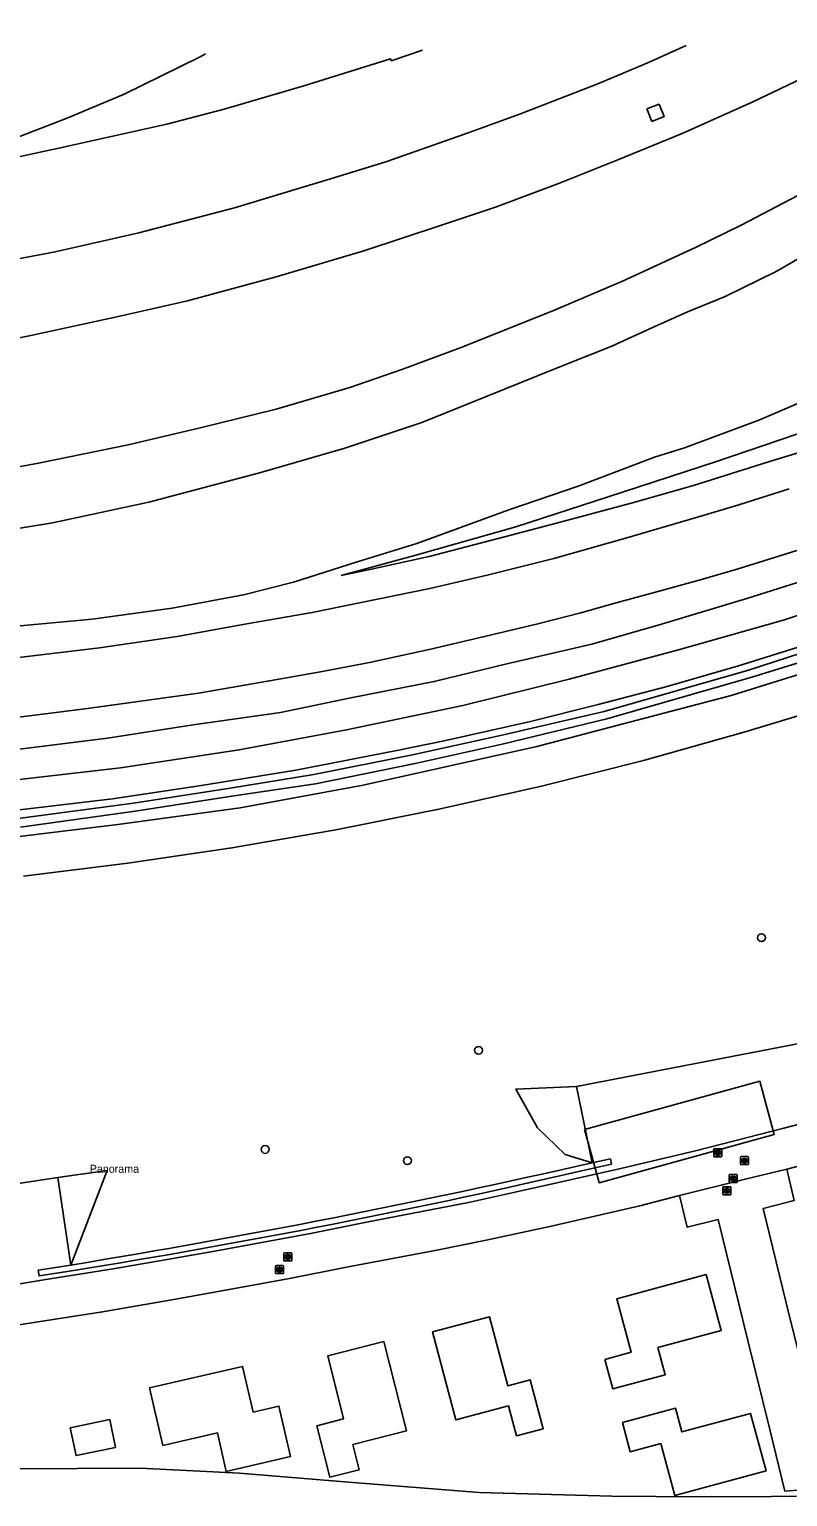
# Model space of a CAD drawing. Extents: x 160457 to 162082, y 388340 to 389736.
# Drawn here: x 160821.1 to 160916, y 389546.3 to 389729.7 of the extents above; entities that cross this region are included whole.
import ezdxf

# ---------------------------------------------------------------- set-up
doc = ezdxf.new("R2010")
doc.units = 0
for name, color, linetype in [('IMGEO_Berm_groen', 7, 'Continuous'), ('IMGEO_Boom', 7, 'Continuous'), ('IMGEO_Grasland_overig', 7, 'Continuous'), ('IMGEO_Groenvoorziening', 7, 'Continuous'), ('IMGEO_Muur', 7, 'Continuous'), ('IMGEO_Openbare_ruimte_label', 7, 'Continuous'), ('IMGEO_Pand_vergunning_verleend', 7, 'Continuous'), ('IMGEO_Rijbaan_autosnelweg', 7, 'Continuous'), ('IMGEO_Rijbaan_autoweg', 7, 'Continuous'), ('IMGEO_Rijbaan_lokaal_gesloten', 7, 'Continuous'), ('IMGEO_Rijbaan_lokaal_open', 7, 'Continuous'), ('IMGEO_Rioolput', 7, 'Continuous'), ('IMGEO_Waterloop', 7, 'Continuous')]:
    doc.layers.add(name, color=color, linetype=linetype)

msp = doc.modelspace()

# ---------------------------------------------------------------- linework, layer by layer
at = {"layer": 'IMGEO_Berm_groen'}
for points in [[(160860.09, 389661.49), (160869.43, 389664.04), (160881.96, 389667.55), (160893.52, 389671.3), (160907.06, 389675.74), (160920.77, 389680.41), (160926.21, 389682.29), (160933.13, 389684.86), (160938.85, 389687.04), (160944.78, 389689.42), (160951.33, 389691.91), (160957.44, 389694.6), (160963.48, 389697.36), (160969.17, 389699.95), (160976.36, 389703.29), (160981.89, 389705.92), (160988.65, 389709.44), (160994.91, 389712.41), (160999.71, 389715.28), (161005.72, 389718.72), (161012.49, 389722.72), (161018.71, 389726.54), (161024.33, 389729.75)], [(160967.32, 389728.79), (160960.83, 389724.91), (160952.01, 389719.85), (160944.95, 389715.81), (160937.94, 389712.14), (160930.81, 389708.21), (160922.42, 389704.03), (160914.51, 389699.46), (160908.15, 389696.37), (160903.36, 389694.39), (160898.97, 389692.43), (160893.98, 389690.15), (160886.83, 389687.31), (160878.35, 389683.91), (160870.21, 389680.6), (160860.55, 389677.38), (160850.06, 389674.35), (160836.03, 389670.65), (160823.99, 389668.06), (160810.53, 389665.86), (160801.32, 389664.6)], [(160899.89, 389720.41), (160900.5, 389718.85), (160898.97, 389718.24), (160898.36, 389719.81), (160899.89, 389720.41)], [(160809.11, 389635.03), (160820.22, 389636.03), (160832.49, 389637.45), (160847.36, 389639.68), (160860.78, 389642.17), (160875.34, 389645.25), (160888.63, 389648.54), (160902.29, 389652.2), (160915.57, 389655.94), (160929.58, 389660.59), (160936.77, 389663.32), (160947.67, 389667.18), (160957.96, 389671.06), (160969.56, 389676.01), (160978.88, 389680.21), (160989.71, 389685.42), (160998.16, 389689.74), (161008.93, 389695.67), (161018.21, 389701.36), (161026.32, 389706.09), (161032.99, 389710.2)], [(161036.88, 389707.57), (161025.2, 389700.39), (161013.23, 389693.66), (161001.39, 389687.29), (160988.85, 389681.02), (160977.27, 389675.45), (160964.91, 389670.05), (160952.71, 389665.06), (160940.37, 389660.29), (160927.96, 389655.97), (160917.26, 389652.53), (160909.79, 389650.18), (160900.7, 389647.58), (160892.27, 389645.36), (160883.79, 389643.21), (160873.01, 389640.81), (160867.05, 389639.62), (160854.45, 389637.15), (160842.36, 389635.18), (160831.5, 389633.55), (160819.89, 389632.18), (160810.1, 389631.23)], [(160818.17, 389655.04), (160828.96, 389656.04), (160838.97, 389657.4), (160847.89, 389659.08), (160854.14, 389660.64), (160861.97, 389663.14), (160869.59, 389665.47), (160881.08, 389669.69), (160889.89, 389672.68), (160899.31, 389676.25), (160903.05, 389677.43), (160912.35, 389680.89), (160919.08, 389683.77)], [(160921.5, 389678.09), (160913.55, 389675.67), (160904.17, 389672.73), (160896.38, 389670.53), (160887.03, 389668.01), (160880.53, 389666.33), (160871.11, 389663.85), (160866.75, 389662.9), (160863.33, 389662.15), (160860.09, 389661.49)], [(160919.57, 389661.37), (160910.87, 389658.61), (160900.16, 389655.38), (160891.48, 389652.89), (160880.81, 389650.43), (160871.76, 389648.22), (160861.32, 389646.2), (160852.5, 389644.34), (160841.58, 389642.8), (160830.87, 389641.15), (160819.2, 389639.68)]]:
    msp.add_lwpolyline(points, dxfattribs=at)
at = {"layer": 'IMGEO_Boom'}
for centre in [(160912.68, 389616.21), (160877.29, 389602.12), (160850.6, 389589.74), (160868.4, 389588.34)]:
    msp.add_circle(centre, 0.489, dxfattribs=at)
at = {"layer": 'IMGEO_Grasland_overig'}
for points in [[(160815.03, 389628.29), (160832.17, 389630.34), (160847.47, 389632.45), (160862.87, 389635.29), (160884.58, 389640.12), (160908.88, 389646.48), (160922.28, 389650.64), (160936.21, 389655.48), (160954.62, 389662.15), (160968.23, 389667.83), (160981.69, 389673.98), (160994.89, 389680.45), (161013.55, 389690.28), (161028.91, 389699.06), (161042, 389706.84)], [(161039.26, 389699.44), (161031.05, 389694.37), (161019.64, 389687.81), (161008.06, 389681.5), (160996.33, 389675.48), (160984.49, 389669.76), (160972.47, 389664.34), (160960.35, 389659.21), (160948.08, 389654.42), (160935.7, 389649.95), (160923.21, 389645.75), (160910.63, 389641.92), (160897.94, 389638.35), (160885.18, 389635.14), (160872.34, 389632.26), (160859.42, 389629.67), (160846.45, 389627.43), (160833.41, 389625.52), (160820.36, 389623.91)], [(160889.54, 389597.6), (160917.62, 389603.01)], [(160891.5, 389588.08), (160888.14, 389589.11), (160884.68, 389592.42), (160881.95, 389597.27), (160889.54, 389597.6)], [(160889.54, 389597.6), (160891.5, 389588.08)], [(160793.65, 389581.51), (160824.67, 389586.24)], [(160824.67, 389586.24), (160830.85, 389587.11), (160826.28, 389575.28)], [(160826.28, 389575.28), (160824.67, 389586.24)]]:
    msp.add_lwpolyline(points, dxfattribs=at)
at = {"layer": 'IMGEO_Groenvoorziening'}
msp.add_lwpolyline([(160766.85, 389544.57), (160767.43, 389546.42), (160770.43, 389549.39), (160774.76, 389551.93), (160778.73, 389553.13), (160784.95, 389552.84), (160790.15, 389552.07), (160795.99, 389550.92), (160805.04, 389549.98), (160811.94, 389549.51), (160819.26, 389549.82), (160834.97, 389549.92), (160847.38, 389549.28), (160860.52, 389548.19), (160877.35, 389546.86), (160893.95, 389546.42), (160905.01, 389546.3), (160913.92, 389546.35), (160917.08, 389546.42)], dxfattribs=at)
at = {"layer": 'IMGEO_Muur'}
for points in [[(160891.5, 389588.08), (160893.79, 389588.55), (160893.92, 389587.88), (160891.67, 389587.41)], [(160826.37, 389574.56), (160822.33, 389573.92), (160822.22, 389574.63), (160826.28, 389575.28)]]:
    msp.add_lwpolyline(points, dxfattribs=at)
for centre, radius, start, end in [((160656.77, 390612.13), 1050.61, 279.28503, 282.91051), ((160674.36, 390519.92), 957.5, 279.13466, 283.11743)]:
    msp.add_arc(centre, radius, start, end, dxfattribs=at)
at = {"layer": 'IMGEO_Pand_vergunning_verleend'}
for points in [[(160890.55, 389592.22), (160912.46, 389598.26), (160914.29, 389591.62), (160892.38, 389585.58), (160890.55, 389592.22)], [(160893.08, 389563.5), (160896.38, 389564.39), (160894.57, 389571.07), (160905.76, 389574.1), (160907.66, 389567.12), (160899.73, 389564.97), (160900.65, 389561.58), (160894.08, 389559.8), (160893.08, 389563.5)], [(160871.52, 389566.93), (160878.66, 389568.82), (160880.95, 389560.2), (160883.76, 389560.94), (160885.38, 389554.83), (160882.03, 389553.95), (160881.05, 389557.68), (160874.43, 389555.92), (160871.52, 389566.93)], [(160857.06, 389555.21), (160860.42, 389556.07), (160858.42, 389563.94), (160865.44, 389565.73), (160868.27, 389554.56), (160861.57, 389552.85), (160862.37, 389549.7), (160858.7, 389548.77), (160857.06, 389555.21)], [(160836.15, 389559.92), (160847.78, 389562.62), (160849.1, 389556.91), (160852.32, 389557.65), (160853.78, 389551.36), (160845.73, 389549.49), (160844.62, 389554.31), (160837.81, 389552.74), (160836.15, 389559.92)], [(160895.29, 389555.6), (160901.93, 389557.38), (160902.72, 389554.43), (160911.32, 389556.74), (160913.25, 389549.55), (160901.83, 389546.48), (160900.08, 389552.97), (160896.27, 389551.95), (160895.29, 389555.6)], [(160826.23, 389554.96), (160831.16, 389555.97), (160831.87, 389552.49), (160826.94, 389551.48), (160826.23, 389554.96)]]:
    msp.add_lwpolyline(points, dxfattribs=at)
at = {"layer": 'IMGEO_Rijbaan_autosnelweg'}
for points in [[(160792.86, 389696.73), (160804.55, 389698.46), (160813.76, 389699.95), (160824.35, 389701.93), (160834.8, 389704.32), (160846.78, 389707.45), (160858.79, 389711.07), (160865.71, 389713.19), (160876.11, 389716.84), (160882.53, 389719.17), (160892.23, 389722.93), (160898.56, 389725.6), (160903.26, 389727.71)], [(160926.97, 389728.11), (160918.68, 389724.05), (160911.52, 389720.63), (160902.77, 389716.72), (160894.72, 389713.45), (160887.41, 389710.5), (160879.4, 389707.51), (160872.55, 389705.22), (160862.96, 389702.06), (160851.98, 389698.8), (160840.9, 389695.82), (160832.41, 389693.89), (160821.27, 389691.47), (160811.33, 389689.54), (160804.08, 389688.41), (160795.39, 389687.15)], [(160799.44, 389671.75), (160811.36, 389673.51), (160822.25, 389675.5), (160833.48, 389677.83), (160842.3, 389679.88), (160851.99, 389682.28), (160861.21, 389684.98), (160867.7, 389687.21), (160874.98, 389689.94), (160886.59, 389694.57), (160895.28, 389698.28), (160904.41, 389702.47), (160910.14, 389705.25), (160922.5, 389711.74), (160933.43, 389717.61), (160943.6, 389723.25), (160952.4, 389728.22), (160952.96, 389728.55)], [(160870.27, 389727.15), (160866.38, 389725.83), (160866.27, 389726.07), (160855.44, 389722.7), (160845.49, 389719.78), (160838.28, 389717.91), (160824.59, 389714.84), (160814.71, 389712.72), (160805.82, 389711.04), (160803.79, 389710.81), (160809.41, 389712.77), (160818.7, 389715.89), (160825.9, 389718.69), (160832.87, 389721.61), (160842.47, 389726.32), (160843.13, 389726.7)]]:
    msp.add_lwpolyline(points, dxfattribs=at)
at = {"layer": 'IMGEO_Rijbaan_autoweg'}
for points in [[(160819.79, 389651.24), (160829.86, 389652.45), (160839.58, 389653.85), (160848.04, 389655.38), (160856.46, 389656.86), (160862.59, 389658.09), (160871.18, 389659.85), (160878.35, 389661.54), (160886.7, 389663.62), (160895.83, 389666.19), (160904.39, 389668.67), (160909.84, 389670.31), (160916.15, 389672.32)], [(160815.41, 389643.23), (160828.39, 389644.84), (160842.28, 389646.78), (160851.15, 389648.3), (160857.54, 389649.44), (160863.65, 389650.62), (160871.13, 389652.25), (160878.05, 389653.85), (160884.71, 389655.43), (160890.09, 389656.83), (160894.52, 389658.08), (160899.89, 389659.51), (160905.2, 389660.99), (160909.78, 389662.33), (160914.31, 389663.72), (160919.24, 389665.26)]]:
    msp.add_lwpolyline(points, dxfattribs=at)
at = {"layer": 'IMGEO_Rijbaan_lokaal_gesloten'}
for points in [[(160915.85, 389587.29), (160921.96, 389588.85), (160927.71, 389590.36), (160935.58, 389592.44), (160943.98, 389594.79), (160949.87, 389596.54), (160953.73, 389597.76)], [(160814.87, 389572.12), (160822.91, 389573.44), (160831.58, 389574.81), (160838.61, 389576.04), (160844.5, 389577.07), (160856.29, 389579.22), (160863.5, 389580.67), (160876.04, 389583.12), (160885.06, 389585.12), (160895.07, 389587.37), (160904.59, 389589.62), (160915.47, 389592.38), (160925.23, 389594.92)], [(160902.44, 389583.98), (160910.64, 389586.04), (160915.85, 389587.29)], [(160817.9, 389567.51), (160830.27, 389569.42), (160838.92, 389570.93), (160845.65, 389572.15), (160853.63, 389573.6), (160860.79, 389575.04), (160872.06, 389577.15), (160878.24, 389578.41), (160886.22, 389580.1), (160892.4, 389581.54), (160897.45, 389582.71), (160902.44, 389583.98)]]:
    msp.add_lwpolyline(points, dxfattribs=at)
at = {"layer": 'IMGEO_Rijbaan_lokaal_open'}
msp.add_lwpolyline([(160902.44, 389583.98), (160903.4, 389580.02), (160907.28, 389580.98), (160910.99, 389565.84), (160913.72, 389554.72), (160915.61, 389547.04), (160921.48, 389547.48), (160919.51, 389555.54), (160915.74, 389570.73), (160912.88, 389582.35), (160916.76, 389583.35), (160915.85, 389587.29)], dxfattribs=at)
at = {"layer": 'IMGEO_Rioolput'}
for p, q in [((160906.71, 389588.89), (160906.71, 389589.74)), ((160906.78, 389589.81), (160907.63, 389589.81)), ((160907.71, 389589.74), (160907.71, 389588.89)), ((160907.63, 389588.81), (160906.78, 389588.81)), ((160907.22, 389589.03), (160907.19, 389589.03)), ((160907.2, 389589.59), (160907.22, 389589.59)), ((160910.06, 389587.91), (160910.06, 389588.76)), ((160910.13, 389588.84), (160910.99, 389588.84)), ((160910.99, 389587.84), (160910.13, 389587.84)), ((160910.55, 389588.62), (160910.57, 389588.62)), ((160910.57, 389588.06), (160910.55, 389588.06)), ((160911.06, 389588.76), (160911.06, 389587.91)), ((160908.65, 389585.67), (160908.65, 389586.52)), ((160908.72, 389586.6), (160909.58, 389586.6)), ((160909.14, 389586.38), (160909.16, 389586.38)), ((160909.65, 389586.52), (160909.65, 389585.67)), ((160907.86, 389584.14), (160907.86, 389585)), ((160907.94, 389585.07), (160908.79, 389585.07)), ((160908.35, 389584.85), (160908.37, 389584.85)), ((160908.37, 389584.29), (160908.35, 389584.29)), ((160909.58, 389585.6), (160908.72, 389585.6)), ((160908.86, 389585), (160908.86, 389584.14)), ((160909.16, 389585.82), (160909.14, 389585.82)), ((160908.79, 389584.07), (160907.94, 389584.07)), ((160853, 389576.81), (160853.85, 389576.81)), ((160851.9, 389574.3), (160851.9, 389575.15)), ((160851.98, 389575.23), (160852.83, 389575.23)), ((160852.39, 389575.01), (160852.42, 389575.01)), ((160852.9, 389575.15), (160852.9, 389574.3)), ((160852.93, 389575.89), (160852.93, 389576.74)), ((160853.85, 389575.81), (160853, 389575.81)), ((160853.41, 389576.59), (160853.44, 389576.59)), ((160853.44, 389576.03), (160853.41, 389576.03)), ((160853.93, 389576.74), (160853.93, 389575.89)), ((160852.83, 389574.23), (160851.98, 389574.23)), ((160852.41, 389574.45), (160852.39, 389574.45))]:
    msp.add_line(p, q, dxfattribs=at)
for points in [[(160906.71, 389588.89), (160906.71, 389589.74)], [(160906.78, 389589.81), (160907.63, 389589.81)], [(160907.71, 389589.74), (160907.71, 389588.89)], [(160907.63, 389588.81), (160906.78, 389588.81)], [(160907.3, 389589.51), (160907.04, 389589.51), (160907.04, 389589.11)], [(160907.04, 389589.11), (160907.17, 389589.11), (160907.17, 389589.27), (160907.18, 389589.27)], [(160907.22, 389589.43), (160907.17, 389589.43), (160907.17, 389589.35)], [(160907.17, 389589.35), (160907.22, 389589.35)], [(160907.23, 389589.24), (160907.3, 389589.11), (160907.44, 389589.11), (160907.37, 389589.24)], [(160910.06, 389587.91), (160910.06, 389588.76)], [(160910.13, 389588.84), (160910.99, 389588.84)], [(160910.99, 389587.84), (160910.13, 389587.84)], [(160910.65, 389588.54), (160910.4, 389588.54), (160910.4, 389588.14)], [(160910.4, 389588.14), (160910.52, 389588.14), (160910.52, 389588.3), (160910.53, 389588.3)], [(160910.58, 389588.46), (160910.52, 389588.46), (160910.52, 389588.38)], [(160910.52, 389588.38), (160910.57, 389588.38)], [(160910.58, 389588.27), (160910.65, 389588.14), (160910.79, 389588.14), (160910.72, 389588.26)], [(160911.06, 389588.76), (160911.06, 389587.91)], [(160908.65, 389585.67), (160908.65, 389586.52)], [(160908.72, 389586.6), (160909.58, 389586.6)], [(160909.24, 389586.29), (160908.99, 389586.3), (160908.99, 389585.9)], [(160908.99, 389585.9), (160909.11, 389585.9), (160909.11, 389586.06), (160909.12, 389586.06)], [(160909.17, 389586.22), (160909.11, 389586.22), (160909.11, 389586.13)], [(160909.11, 389586.13), (160909.16, 389586.13)], [(160909.17, 389586.03), (160909.24, 389585.9), (160909.38, 389585.9), (160909.31, 389586.02)], [(160909.65, 389586.52), (160909.65, 389585.67)], [(160907.86, 389584.14), (160907.86, 389585)], [(160907.94, 389585.07), (160908.79, 389585.07)], [(160908.45, 389584.77), (160908.2, 389584.77), (160908.2, 389584.37)], [(160908.2, 389584.37), (160908.32, 389584.37), (160908.32, 389584.53), (160908.33, 389584.53)], [(160908.38, 389584.69), (160908.32, 389584.69), (160908.32, 389584.61)], [(160908.32, 389584.61), (160908.37, 389584.61)], [(160908.38, 389584.5), (160908.45, 389584.37), (160908.59, 389584.37), (160908.53, 389584.5)], [(160909.58, 389585.6), (160908.72, 389585.6)], [(160908.86, 389585), (160908.86, 389584.14)], [(160908.79, 389584.07), (160907.94, 389584.07)], [(160853, 389576.81), (160853.85, 389576.81)], [(160851.9, 389574.3), (160851.9, 389575.15)], [(160851.98, 389575.23), (160852.83, 389575.23)], [(160852.9, 389575.15), (160852.9, 389574.3)], [(160852.93, 389575.89), (160852.93, 389576.74)], [(160853.85, 389575.81), (160853, 389575.81)], [(160853.51, 389576.51), (160853.26, 389576.51), (160853.26, 389576.11)], [(160853.26, 389576.11), (160853.39, 389576.11), (160853.39, 389576.28), (160853.4, 389576.28)], [(160853.44, 389576.43), (160853.39, 389576.43), (160853.39, 389576.35)], [(160853.39, 389576.35), (160853.44, 389576.35)], [(160853.44, 389576.25), (160853.52, 389576.11), (160853.65, 389576.11), (160853.59, 389576.24)], [(160853.93, 389576.74), (160853.93, 389575.89)], [(160852.83, 389574.23), (160851.98, 389574.23)], [(160852.49, 389574.92), (160852.24, 389574.93), (160852.24, 389574.53)], [(160852.24, 389574.53), (160852.36, 389574.53), (160852.36, 389574.69), (160852.38, 389574.69)], [(160852.42, 389574.85), (160852.36, 389574.85), (160852.36, 389574.76)], [(160852.36, 389574.76), (160852.42, 389574.76)], [(160852.42, 389574.66), (160852.49, 389574.53), (160852.63, 389574.53), (160852.57, 389574.65)]]:
    msp.add_lwpolyline(points, dxfattribs=at)
for centre, radius, start, end in [((160906.78, 389589.74), 0.0765, 91.552, 178.448), ((160906.78, 389589.74), 0.0765, 91.552, 178.448), ((160907.63, 389589.74), 0.0765, 1.552, 88.448), ((160907.63, 389589.74), 0.0765, 1.552, 88.448), ((160906.78, 389588.89), 0.0765, 181.552, 268.448), ((160906.78, 389588.89), 0.0765, 181.552, 268.448), ((160907.18, 389589.22), 0.0533, 26.0293, 88.6989), ((160907.23, 389589.33), 0.0964, 77.0061, 93.1865), ((160907.2, 389589.54), 0.19, 274.7715, 282.9687), ((160907.24, 389589.39), 0.0378, 276.6634, 79.6772), ((160907.3, 389589.4), 0.109, 350.3612, 89.416), ((160907.29, 389589.4), 0.112, 277.5842, 350.9817), ((160907.28, 389589.18), 0.108, 29.5134, 73.7905), ((160907.63, 389588.89), 0.0765, 271.552, 358.448), ((160907.63, 389588.89), 0.0765, 271.552, 358.448), ((160910.14, 389588.76), 0.0765, 91.552, 178.448), ((160910.14, 389588.76), 0.0765, 91.552, 178.448), ((160910.14, 389587.91), 0.0765, 181.552, 268.448), ((160910.14, 389587.91), 0.0765, 181.552, 268.448), ((160910.53, 389588.25), 0.0533, 26.0293, 88.6989), ((160910.56, 389588.57), 0.19, 274.7715, 282.9687), ((160910.58, 389588.36), 0.0964, 77.0061, 93.1865), ((160910.6, 389588.42), 0.0378, 276.6634, 79.6772), ((160910.65, 389588.43), 0.109, 350.3612, 89.416), ((160910.65, 389588.43), 0.112, 277.5842, 350.9817), ((160910.63, 389588.21), 0.108, 29.5134, 73.7905), ((160910.98, 389588.76), 0.0765, 1.552, 88.448), ((160910.98, 389588.76), 0.0765, 1.552, 88.448), ((160910.98, 389587.91), 0.0765, 271.552, 358.448), ((160910.98, 389587.91), 0.0765, 271.552, 358.448), ((160908.73, 389586.52), 0.0765, 91.552, 178.448), ((160908.73, 389586.52), 0.0765, 91.552, 178.448), ((160909.12, 389586.01), 0.0533, 26.0293, 88.6989), ((160909.15, 389586.32), 0.19, 274.7715, 282.9687), ((160909.17, 389586.12), 0.0964, 77.0061, 93.1865), ((160909.19, 389586.18), 0.0378, 276.6634, 79.6772), ((160909.24, 389586.18), 0.109, 350.3612, 89.416), ((160909.24, 389586.18), 0.112, 277.5842, 350.9817), ((160909.22, 389585.97), 0.108, 29.5134, 73.7905), ((160909.57, 389586.52), 0.0765, 1.552, 88.448), ((160909.57, 389586.52), 0.0765, 1.552, 88.448), ((160907.94, 389585), 0.0765, 91.552, 178.448), ((160907.94, 389585), 0.0765, 91.552, 178.448), ((160907.94, 389584.15), 0.0765, 181.552, 268.448), ((160907.94, 389584.15), 0.0765, 181.552, 268.448), ((160908.33, 389584.48), 0.0533, 26.0293, 88.6989), ((160908.36, 389584.8), 0.19, 274.7715, 282.9687), ((160908.38, 389584.59), 0.0964, 77.0061, 93.1865), ((160908.4, 389584.65), 0.0378, 276.6634, 79.6772), ((160908.45, 389584.66), 0.109, 350.3612, 89.416), ((160908.45, 389584.66), 0.112, 277.5842, 350.9817), ((160908.43, 389584.44), 0.108, 29.5134, 73.7905), ((160908.73, 389585.67), 0.0765, 181.552, 268.448), ((160908.73, 389585.67), 0.0765, 181.552, 268.448), ((160908.79, 389585), 0.0765, 1.552, 88.448), ((160908.79, 389585), 0.0765, 1.552, 88.448), ((160908.79, 389584.15), 0.0765, 271.552, 358.448), ((160908.79, 389584.15), 0.0765, 271.552, 358.448), ((160909.57, 389585.67), 0.0765, 271.552, 358.448), ((160909.57, 389585.67), 0.0765, 271.552, 358.448), ((160853, 389576.74), 0.0765, 91.552, 178.448), ((160853, 389576.74), 0.0765, 91.552, 178.448), ((160853.85, 389576.74), 0.0765, 1.552, 88.448), ((160853.85, 389576.74), 0.0765, 1.552, 88.448), ((160851.98, 389575.15), 0.0765, 91.552, 178.448), ((160851.98, 389575.15), 0.0765, 91.552, 178.448), ((160852.83, 389575.15), 0.0765, 1.552, 88.448), ((160852.83, 389575.15), 0.0765, 1.552, 88.448), ((160853, 389575.89), 0.0765, 181.552, 268.448), ((160853, 389575.89), 0.0765, 181.552, 268.448), ((160853.4, 389576.22), 0.0533, 26.0293, 88.6989), ((160853.45, 389576.34), 0.0964, 77.0061, 93.1865), ((160853.42, 389576.54), 0.19, 274.7715, 282.9687), ((160853.46, 389576.39), 0.0378, 276.6634, 79.6772), ((160853.51, 389576.4), 0.109, 350.3612, 89.416), ((160853.51, 389576.4), 0.112, 277.5842, 350.9817), ((160853.5, 389576.19), 0.108, 29.5134, 73.7905), ((160853.85, 389575.89), 0.0765, 271.552, 358.448), ((160853.85, 389575.89), 0.0765, 271.552, 358.448), ((160851.98, 389574.3), 0.0765, 181.552, 268.448), ((160851.98, 389574.3), 0.0765, 181.552, 268.448), ((160852.37, 389574.64), 0.0533, 26.0293, 88.6989), ((160852.42, 389574.75), 0.0964, 77.0061, 93.1865), ((160852.4, 389574.95), 0.19, 274.7715, 282.9687), ((160852.44, 389574.81), 0.0378, 276.6634, 79.6772), ((160852.49, 389574.82), 0.109, 350.3612, 89.416), ((160852.49, 389574.81), 0.112, 277.5842, 350.9817), ((160852.47, 389574.6), 0.108, 29.5134, 73.7905), ((160852.83, 389574.3), 0.0765, 271.552, 358.448), ((160852.83, 389574.3), 0.0765, 271.552, 358.448)]:
    msp.add_arc(centre, radius, start, end, dxfattribs=at)
for centre, major_axis, ratio, start_param, end_param in [((160907.19, 389589.31), (-0.387, 0.002), 0.722429, 4.712389, 7.853982), ((160907.22, 389589.31), (-0.39, 0.002), 0.717154, 1.570796, 4.712389), ((160910.55, 389588.34), (-0.387, 0.002), 0.722429, 4.712389, 7.853982), ((160910.57, 389588.34), (-0.39, 0.002), 0.717154, 1.570796, 4.712389), ((160909.14, 389586.1), (-0.387, 0.002), 0.722429, 4.712389, 7.853982), ((160909.16, 389586.1), (-0.39, 0.002), 0.717154, 1.570796, 4.712389), ((160908.35, 389584.57), (-0.387, 0.002), 0.722429, 4.712389, 7.853982), ((160908.37, 389584.57), (-0.39, 0.002), 0.717154, 1.570796, 4.712389), ((160852.39, 389574.73), (-0.387, 0.002), 0.722429, 4.712389, 7.853982), ((160852.41, 389574.73), (-0.39, 0.002), 0.717154, 1.570796, 4.712389), ((160853.41, 389576.31), (-0.387, 0.002), 0.722429, 4.712389, 7.853982), ((160853.44, 389576.31), (-0.39, 0.002), 0.717154, 1.570796, 4.712389)]:
    msp.add_ellipse(centre, major_axis=major_axis, ratio=ratio, start_param=start_param, end_param=end_param, dxfattribs=at)
at = {"layer": 'IMGEO_Waterloop'}
for points in [[(160819.71, 389631.09), (160834.13, 389633.03), (160846.24, 389634.91), (160856.68, 389636.6), (160869.03, 389639.07), (160880.05, 389641.5), (160892.99, 389644.46), (160911.07, 389649.63), (160922.62, 389653.39), (160934.45, 389657.36), (160945.48, 389661.21), (160954.93, 389664.94), (160966.79, 389669.9), (160990.17, 389680.68), (161004, 389687.79), (161022.2, 389697.47), (161033.6, 389704.52)], [(161034.14, 389703.86), (161022.71, 389696.65), (161004.48, 389687.01), (160990.71, 389679.81), (160967.33, 389669.03), (160955.45, 389664.04), (160945.99, 389660.28), (160934.84, 389656.46), (160923.23, 389652.39), (160911.49, 389648.76), (160893.32, 389643.58), (160880.26, 389640.41), (160869.36, 389637.98), (160856.88, 389635.45), (160846.44, 389633.91), (160834.34, 389632.03), (160820.01, 389630.03)]]:
    msp.add_lwpolyline(points, dxfattribs=at)

# ---------------------------------------------------------------- texts
at = {"layer": 'IMGEO_Openbare_ruimte_label'}
msp.add_text('Panorama', height=1, dxfattribs=at).set_placement((160828.66, 389586.82))

doc.saveas('drawing.dxf')
